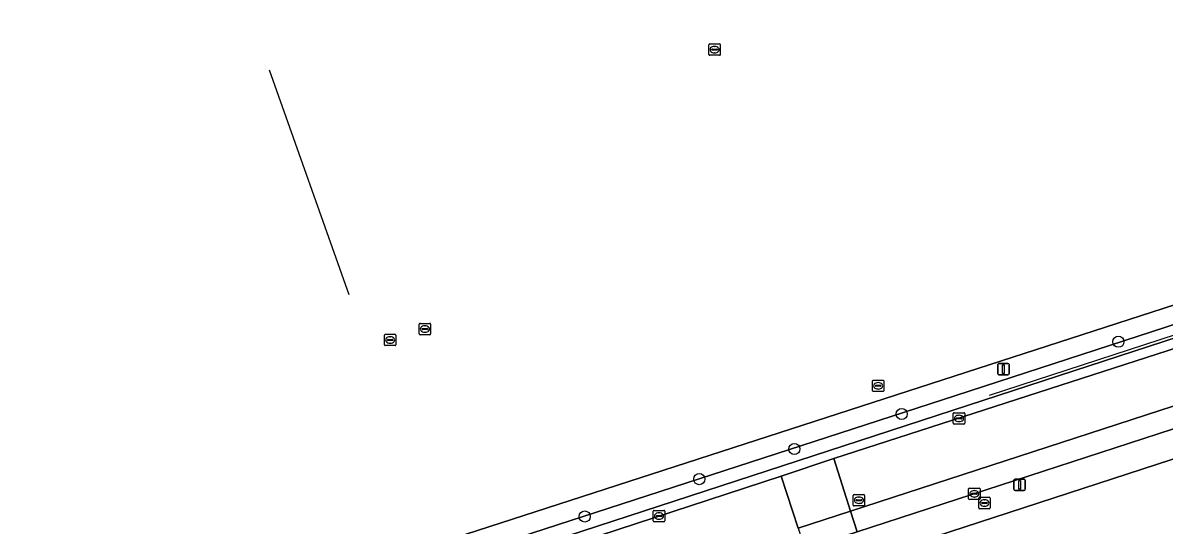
# Model space of a CAD drawing. Extents: x 158086 to 159499, y 382904 to 383981.
# Drawn here: x 159153 to 159252.9, y 382988.7 to 383032.6 of the extents above; entities that cross this region are included whole.
import ezdxf

# ---------------------------------------------------------------- set-up
doc = ezdxf.new("R2010")
doc.units = 0
for name, color, linetype in [('IMGEO_Boom', 7, 'Continuous'), ('IMGEO_Brandkraan', 7, 'Continuous'), ('IMGEO_Erf', 7, 'Continuous'), ('IMGEO_Groenvoorziening', 7, 'Continuous'), ('IMGEO_Haag', 7, 'Continuous'), ('IMGEO_Hek', 7, 'Continuous'), ('IMGEO_Kolk', 7, 'Continuous'), ('IMGEO_Lichtmast', 7, 'Continuous'), ('IMGEO_Parkeervlak_open', 7, 'Continuous'), ('IMGEO_Rijbaan_lokaal_open', 7, 'Continuous'), ('IMGEO_Rioolput', 7, 'Continuous'), ('IMGEO_Voetpad_open', 7, 'Continuous'), ('IMGEO_Waterleidingput', 7, 'Continuous')]:
    doc.layers.add(name, color=color, linetype=linetype)

msp = doc.modelspace()

# ---------------------------------------------------------------- linework, layer by layer
at = {"layer": 'IMGEO_Boom'}
for centre in [(159248.893, 383004.695), (159229.936, 382998.375), (159220.545, 382995.314), (159212.222, 382992.68), (159202.199, 382989.414)]:
    msp.add_circle(centre, 0.489, dxfattribs=at)
at = {"layer": 'IMGEO_Brandkraan'}
for p, q in [((159236.672, 382990.165), (159236.672, 382991.017)), ((159236.747, 382991.091), (159237.599, 382991.091)), ((159236.931, 382990.585), (159236.931, 382990.597)), ((159237.369, 382990.548), (159236.971, 382990.548)), ((159236.974, 382990.634), (159237.372, 382990.634)), ((159237.183, 382990.311), (159237.158, 382990.311)), ((159237.16, 382990.871), (159237.185, 382990.871)), ((159237.415, 382990.597), (159237.415, 382990.585)), ((159237.673, 382991.017), (159237.673, 382990.165)), ((159237.599, 382990.091), (159236.747, 382990.091))]:
    msp.add_line(p, q, dxfattribs=at)
for points in [[(159236.672, 382990.165), (159236.672, 382991.017)], [(159236.747, 382991.091), (159237.599, 382991.091)], [(159237.673, 382991.017), (159237.673, 382990.165)], [(159237.599, 382990.091), (159236.747, 382990.091)]]:
    msp.add_lwpolyline(points, dxfattribs=at)
for centre, radius, start, end in [((159236.749, 382991.015), 0.0765, 91.55205, 178.44795), ((159236.749, 382991.015), 0.0765, 91.55205, 178.44795), ((159236.971, 382990.594), 0.0403, 85.87752, 175.75265), ((159236.968, 382990.584), 0.0366, 178.93798, 274.71019), ((159237.372, 382990.591), 0.043, 264.86636, 352.45326), ((159237.376, 382990.596), 0.0386, 1.73085, 96.63898), ((159237.597, 382991.015), 0.0765, 1.55205, 88.44795), ((159237.597, 382991.015), 0.0765, 1.55205, 88.44795), ((159236.749, 382990.167), 0.0765, 181.55205, 268.44795), ((159236.749, 382990.167), 0.0765, 181.55205, 268.44795), ((159237.597, 382990.167), 0.0765, 271.55205, 358.44795), ((159237.597, 382990.167), 0.0765, 271.55205, 358.44795)]:
    msp.add_arc(centre, radius, start, end, dxfattribs=at)
for centre, major_axis, ratio, start_param, end_param in [((159237.159, 382990.591), (-0.387, 0.002), 0.722429, 4.712389, 7.853982), ((159237.184, 382990.591), (-0.39, 0.002), 0.717154, 1.570796, 4.712389)]:
    msp.add_ellipse(centre, major_axis=major_axis, ratio=ratio, start_param=start_param, end_param=end_param, dxfattribs=at)
at = {"layer": 'IMGEO_Erf'}
msp.add_lwpolyline([(159257.677, 382968.573), (159260.769, 382969.076), (159261.922, 382969.264), (159266.519, 382970.695), (159266.482, 382972.159), (159262.803, 382983.692), (159259.568, 382993.606), (159258.76, 382996.08), (159214.706, 382981.748), (159213.31, 382981.294), (159198.325, 382976.442), (159190.858, 382974.025), (159188.086, 382971.509), (159185.212, 382957.789), (159182.007, 382942.147), (159181.621, 382940.276), (159183.582, 382936.837), (159192.563, 382936.25), (159211.574, 382935.842), (159223.109, 382936.368), (159224.421, 382936.428)], dxfattribs=at)
at = {"layer": 'IMGEO_Groenvoorziening'}
for points in [[(159262.51, 383080.083), (159170.278, 383051.14), (159073.361, 383019.728), (159072.548, 383017.804), (159094.248, 382956.684), (159183.625, 382985.215), (159284.422, 383017.829)], [(159284.949, 383016.331), (159284.422, 383017.829), (159183.625, 382985.215), (159184.112, 382983.572), (159234.68, 383000)]]:
    msp.add_lwpolyline(points, close=True, dxfattribs=at)
msp.add_lwpolyline([(159284.949, 383016.331), (159234.68, 383000), (159184.112, 382983.572), (159184.451, 382982.428), (159238.374, 383000), (159388.686, 383048.983)], dxfattribs=at)
at = {"layer": 'IMGEO_Haag'}
msp.add_lwpolyline([(159284.949, 383016.331), (159234.68, 383000), (159184.112, 382983.572), (159184.451, 382982.428), (159238.374, 383000), (159388.686, 383048.983)], dxfattribs=at)
at = {"layer": 'IMGEO_Hek'}
for points in [[(159181.589, 383008.808), (159174.605, 383028.453)], [(159285.231, 383015.529), (159237.58, 383000)]]:
    msp.add_lwpolyline(points, dxfattribs=at)
at = {"layer": 'IMGEO_Kolk'}
for p, q in [((159234.448, 382997.563), (159234.448, 382998.415)), ((159234.523, 382998.489), (159235.375, 382998.489)), ((159234.936, 382998.269), (159234.961, 382998.269)), ((159235.449, 382998.415), (159235.449, 382997.563)), ((159235.375, 382997.489), (159234.523, 382997.489)), ((159234.707, 382997.983), (159234.707, 382997.995)), ((159235.145, 382997.946), (159234.747, 382997.946)), ((159234.75, 382998.032), (159235.148, 382998.032)), ((159234.959, 382997.709), (159234.934, 382997.709)), ((159235.191, 382997.995), (159235.191, 382997.983)), ((159235.787, 382990.972), (159235.787, 382991.824)), ((159235.862, 382991.898), (159236.714, 382991.898)), ((159236.046, 382991.392), (159236.046, 382991.404)), ((159236.484, 382991.355), (159236.086, 382991.355)), ((159236.089, 382991.441), (159236.487, 382991.441)), ((159236.275, 382991.678), (159236.3, 382991.678)), ((159236.53, 382991.404), (159236.53, 382991.392)), ((159236.788, 382991.824), (159236.788, 382990.972)), ((159236.714, 382990.898), (159235.862, 382990.898)), ((159236.298, 382991.118), (159236.273, 382991.118)), ((159208.196, 382989.025), (159208.196, 382989.877)), ((159208.271, 382989.951), (159209.123, 382989.951)), ((159208.455, 382989.445), (159208.455, 382989.457)), ((159208.893, 382989.408), (159208.495, 382989.408)), ((159208.498, 382989.494), (159208.896, 382989.494)), ((159208.684, 382989.731), (159208.709, 382989.731)), ((159208.939, 382989.457), (159208.939, 382989.445)), ((159209.197, 382989.877), (159209.197, 382989.025)), ((159209.123, 382988.951), (159208.271, 382988.951)), ((159208.707, 382989.171), (159208.682, 382989.171))]:
    msp.add_line(p, q, dxfattribs=at)
for points in [[(159234.448, 382997.563), (159234.448, 382998.415)], [(159234.523, 382998.489), (159235.375, 382998.489)], [(159235.449, 382998.415), (159235.449, 382997.563)], [(159235.375, 382997.489), (159234.523, 382997.489)], [(159235.787, 382990.972), (159235.787, 382991.824)], [(159235.862, 382991.898), (159236.714, 382991.898)], [(159236.788, 382991.824), (159236.788, 382990.972)], [(159236.714, 382990.898), (159235.862, 382990.898)], [(159208.196, 382989.025), (159208.196, 382989.877)], [(159208.271, 382989.951), (159209.123, 382989.951)], [(159209.197, 382989.877), (159209.197, 382989.025)], [(159209.123, 382988.951), (159208.271, 382988.951)]]:
    msp.add_lwpolyline(points, dxfattribs=at)
for centre, radius, start, end in [((159234.525, 382998.413), 0.0765, 91.55205, 178.44795), ((159234.525, 382998.413), 0.0765, 91.55205, 178.44795), ((159235.373, 382998.413), 0.0765, 1.55205, 88.44795), ((159235.373, 382998.413), 0.0765, 1.55205, 88.44795), ((159234.525, 382997.565), 0.0765, 181.55205, 268.44795), ((159234.525, 382997.565), 0.0765, 181.55205, 268.44795), ((159234.747, 382997.992), 0.0403, 85.87752, 175.75265), ((159234.744, 382997.982), 0.0366, 178.93798, 274.71019), ((159235.148, 382997.989), 0.043, 264.86636, 352.45326), ((159235.152, 382997.994), 0.0386, 1.73085, 96.63898), ((159235.373, 382997.565), 0.0765, 271.55205, 358.44795), ((159235.373, 382997.565), 0.0765, 271.55205, 358.44795), ((159235.864, 382991.822), 0.0765, 91.55205, 178.44795), ((159235.864, 382991.822), 0.0765, 91.55205, 178.44795), ((159236.086, 382991.401), 0.0403, 85.87752, 175.75265), ((159236.083, 382991.391), 0.0366, 178.93798, 274.71019), ((159236.487, 382991.398), 0.043, 264.86636, 352.45326), ((159236.491, 382991.403), 0.0386, 1.73085, 96.63898), ((159236.712, 382991.822), 0.0765, 1.55205, 88.44795), ((159236.712, 382991.822), 0.0765, 1.55205, 88.44795), ((159235.864, 382990.974), 0.0765, 181.55205, 268.44795), ((159235.864, 382990.974), 0.0765, 181.55205, 268.44795), ((159236.712, 382990.974), 0.0765, 271.55205, 358.44795), ((159236.712, 382990.974), 0.0765, 271.55205, 358.44795), ((159208.273, 382989.875), 0.0765, 91.55205, 178.44795), ((159208.273, 382989.875), 0.0765, 91.55205, 178.44795), ((159208.495, 382989.454), 0.0403, 85.87752, 175.75265), ((159208.492, 382989.444), 0.0366, 178.93798, 274.71019), ((159208.896, 382989.451), 0.043, 264.86636, 352.45326), ((159208.9, 382989.456), 0.0386, 1.73085, 96.63898), ((159209.121, 382989.875), 0.0765, 1.55205, 88.44795), ((159209.121, 382989.875), 0.0765, 1.55205, 88.44795), ((159208.273, 382989.027), 0.0765, 181.55205, 268.44795), ((159208.273, 382989.027), 0.0765, 181.55205, 268.44795), ((159209.121, 382989.027), 0.0765, 271.55205, 358.44795), ((159209.121, 382989.027), 0.0765, 271.55205, 358.44795)]:
    msp.add_arc(centre, radius, start, end, dxfattribs=at)
for centre, major_axis, ratio, start_param, end_param in [((159234.935, 382997.989), (-0.387, 0.002), 0.722429, 4.712389, 7.853982), ((159234.96, 382997.989), (-0.39, 0.002), 0.717154, 1.570796, 4.712389), ((159236.274, 382991.398), (-0.387, 0.002), 0.722429, 4.712389, 7.853982), ((159236.299, 382991.398), (-0.39, 0.002), 0.717154, 1.570796, 4.712389), ((159208.683, 382989.451), (-0.387, 0.002), 0.722429, 4.712389, 7.853982), ((159208.708, 382989.451), (-0.39, 0.002), 0.717154, 1.570796, 4.712389)]:
    msp.add_ellipse(centre, major_axis=major_axis, ratio=ratio, start_param=start_param, end_param=end_param, dxfattribs=at)
at = {"layer": 'IMGEO_Lichtmast'}
for p, q in [((159238.339, 383001.894), (159238.339, 383002.694)), ((159238.339, 383002.694), (159238.339, 383001.894)), ((159238.439, 383002.794), (159239.229, 383002.794)), ((159239.229, 383002.794), (159238.439, 383002.794)), ((159239.329, 383002.694), (159239.329, 383001.894)), ((159239.329, 383001.894), (159239.329, 383002.694)), ((159239.229, 383001.794), (159238.439, 383001.794)), ((159238.439, 383001.794), (159239.229, 383001.794)), ((159239.757, 382991.79), (159239.757, 382992.59)), ((159239.757, 382992.59), (159239.757, 382991.79)), ((159239.857, 382992.69), (159240.647, 382992.69)), ((159240.647, 382992.69), (159239.857, 382992.69)), ((159240.747, 382992.59), (159240.747, 382991.79)), ((159240.747, 382991.79), (159240.747, 382992.59)), ((159240.647, 382991.69), (159239.857, 382991.69)), ((159239.857, 382991.69), (159240.647, 382991.69))]:
    msp.add_line(p, q, dxfattribs=at)
for points in [[(159238.759, 383002.669), (159238.909, 383002.669), (159238.909, 383001.919), (159238.759, 383001.919), (159238.759, 383002.669)], [(159240.177, 382992.565), (159240.327, 382992.565), (159240.327, 382991.815), (159240.177, 382991.815), (159240.177, 382992.565)]]:
    msp.add_lwpolyline(points, dxfattribs=at)
for centre, start, end in [((159238.439, 383002.694), 90, 180), ((159238.439, 383002.694), 90, 180), ((159239.229, 383002.694), 0, 90), ((159239.229, 383002.694), 360, 90), ((159238.439, 383001.894), 180, 270), ((159238.439, 383001.894), 180, 270), ((159239.229, 383001.894), 270, 0), ((159239.229, 383001.894), 270, 0), ((159239.857, 382992.59), 90, 180), ((159239.857, 382992.59), 90, 180), ((159240.647, 382992.59), 0, 90), ((159240.647, 382992.59), 360, 90), ((159239.857, 382991.79), 180, 270), ((159239.857, 382991.79), 180, 270), ((159240.647, 382991.79), 270, 0), ((159240.647, 382991.79), 270, 0)]:
    msp.add_arc(centre, 0.1, start, end, dxfattribs=at)
at = {"layer": 'IMGEO_Parkeervlak_open'}
for points in [[(159254.892, 382997.454), (159258.466, 382998.621), (159258.488, 382998.554), (159266.666, 383001.213), (159266.046, 383003.074), (159225.467, 382989.886), (159226.05, 382988.067)], [(159220.872, 382988.389), (159221.463, 382986.578), (159226.05, 382988.067), (159225.467, 382989.886)]]:
    msp.add_lwpolyline(points, close=True, dxfattribs=at)
at = {"layer": 'IMGEO_Rijbaan_lokaal_open'}
for points in [[(159225.467, 382989.886), (159266.046, 383003.074), (159264.544, 383007.576), (159223.99, 382994.494)], [(159225.467, 382989.886), (159223.99, 382994.494), (159219.388, 382992.93), (159220.872, 382988.389)]]:
    msp.add_lwpolyline(points, close=True, dxfattribs=at)
for points in [[(159219.388, 382992.93), (159186.044, 382982.046)], [(159220.872, 382988.389), (159219.388, 382992.93)]]:
    msp.add_lwpolyline(points, dxfattribs=at)
at = {"layer": 'IMGEO_Rioolput'}
for p, q in [((159225.689, 382990.411), (159225.689, 382991.263)), ((159225.764, 382991.337), (159226.616, 382991.337)), ((159226.69, 382991.263), (159226.69, 382990.411)), ((159226.616, 382990.337), (159225.764, 382990.337)), ((159225.948, 382990.831), (159225.948, 382990.843)), ((159226.386, 382990.794), (159225.988, 382990.794)), ((159225.991, 382990.88), (159226.389, 382990.88)), ((159226.2, 382990.557), (159226.175, 382990.557)), ((159226.177, 382991.117), (159226.202, 382991.117)), ((159226.432, 382990.843), (159226.432, 382990.831))]:
    msp.add_line(p, q, dxfattribs=at)
for points in [[(159225.689, 382990.411), (159225.689, 382991.263)], [(159225.764, 382991.337), (159226.616, 382991.337)], [(159226.69, 382991.263), (159226.69, 382990.411)], [(159226.616, 382990.337), (159225.764, 382990.337)]]:
    msp.add_lwpolyline(points, dxfattribs=at)
for centre, radius, start, end in [((159225.766, 382991.261), 0.0765, 91.55205, 178.44795), ((159225.766, 382991.261), 0.0765, 91.55205, 178.44795), ((159226.614, 382991.261), 0.0765, 1.55205, 88.44795), ((159226.614, 382991.261), 0.0765, 1.55205, 88.44795), ((159225.766, 382990.413), 0.0765, 181.55205, 268.44795), ((159225.766, 382990.413), 0.0765, 181.55205, 268.44795), ((159225.988, 382990.84), 0.0403, 85.87752, 175.75265), ((159225.985, 382990.83), 0.0366, 178.93798, 274.71019), ((159226.389, 382990.837), 0.043, 264.86636, 352.45326), ((159226.393, 382990.842), 0.0386, 1.73085, 96.63898), ((159226.614, 382990.413), 0.0765, 271.55205, 358.44795), ((159226.614, 382990.413), 0.0765, 271.55205, 358.44795)]:
    msp.add_arc(centre, radius, start, end, dxfattribs=at)
for centre, major_axis, ratio, start_param, end_param in [((159226.176, 382990.837), (-0.387, 0.002), 0.722429, 4.712389, 7.853982), ((159226.201, 382990.837), (-0.39, 0.002), 0.717154, 1.570796, 4.712389)]:
    msp.add_ellipse(centre, major_axis=major_axis, ratio=ratio, start_param=start_param, end_param=end_param, dxfattribs=at)
at = {"layer": 'IMGEO_Voetpad_open'}
for points in [[(159388.686, 383048.983), (159238.374, 383000), (159184.451, 382982.428), (159167.065, 382976.763), (159165.938, 382970.978), (159172.213, 382969.774), (159171.839, 382967.86), (159172.143, 382967.796), (159172.623, 382968.032), (159172.869, 382967.988), (159177.026, 382967.241), (159177.897, 382967.084), (159177.989, 382967.543), (159178.326, 382968.994)], [(159186.044, 382982.046), (159219.388, 382992.93), (159223.99, 382994.494), (159264.544, 383007.576), (159269.156, 383009.09), (159314.249, 383023.78), (159318.834, 383025.268), (159357.609, 383037.846), (159362.19, 383039.334), (159388.987, 383048.048), (159392.011, 383049.031)], [(159342.52, 383025.873), (159321.028, 383018.886), (159316.424, 383017.39), (159303.854, 383013.303), (159303.991, 383012.876), (159300.359, 383011.705), (159300.225, 383012.124), (159299.088, 383011.754), (159271.253, 383002.704), (159266.666, 383001.213), (159258.488, 382998.554), (159258.621, 382998.146), (159255.047, 382996.979), (159254.892, 382997.454), (159226.05, 382988.067), (159221.463, 382986.578), (159193.837, 382977.61)], [(159183.684, 382971.137), (159190.858, 382974.025), (159198.325, 382976.442), (159213.31, 382981.294), (159214.706, 382981.748), (159258.76, 382996.08), (159260.097, 382996.515), (159260.119, 382996.447), (159301.039, 383009.71)]]:
    msp.add_lwpolyline(points, dxfattribs=at)
at = {"layer": 'IMGEO_Waterleidingput'}
for p, q in [((159213.063, 383029.812), (159213.063, 383030.664)), ((159213.138, 383030.738), (159213.99, 383030.738)), ((159213.322, 383030.232), (159213.322, 383030.244)), ((159213.365, 383030.281), (159213.763, 383030.281)), ((159213.551, 383030.518), (159213.576, 383030.518)), ((159213.806, 383030.244), (159213.806, 383030.232)), ((159214.064, 383030.664), (159214.064, 383029.812)), ((159213.99, 383029.738), (159213.138, 383029.738)), ((159213.76, 383030.195), (159213.362, 383030.195)), ((159213.574, 383029.958), (159213.549, 383029.958)), ((159187.79, 383006.304), (159188.642, 383006.304)), ((159184.674, 383004.426), (159184.674, 383005.278)), ((159184.749, 383005.352), (159185.601, 383005.352)), ((159185.675, 383005.278), (159185.675, 383004.426)), ((159187.715, 383005.378), (159187.715, 383006.23)), ((159188.642, 383005.304), (159187.79, 383005.304)), ((159187.974, 383005.798), (159187.974, 383005.81)), ((159188.412, 383005.761), (159188.014, 383005.761)), ((159188.017, 383005.847), (159188.415, 383005.847)), ((159188.226, 383005.524), (159188.201, 383005.524)), ((159188.203, 383006.084), (159188.228, 383006.084)), ((159188.458, 383005.81), (159188.458, 383005.798)), ((159188.716, 383006.23), (159188.716, 383005.378)), ((159185.601, 383004.352), (159184.749, 383004.352)), ((159184.933, 383004.846), (159184.933, 383004.858)), ((159185.371, 383004.809), (159184.973, 383004.809)), ((159184.976, 383004.895), (159185.374, 383004.895)), ((159185.185, 383004.572), (159185.16, 383004.572)), ((159185.162, 383005.132), (159185.187, 383005.132)), ((159185.417, 383004.858), (159185.417, 383004.846)), ((159227.373, 383000.416), (159227.373, 383001.268)), ((159227.448, 383001.342), (159228.3, 383001.342)), ((159228.374, 383001.268), (159228.374, 383000.416)), ((159228.3, 383000.342), (159227.448, 383000.342)), ((159227.632, 383000.836), (159227.632, 383000.848)), ((159228.07, 383000.799), (159227.672, 383000.799)), ((159227.675, 383000.885), (159228.073, 383000.885)), ((159227.884, 383000.562), (159227.859, 383000.562)), ((159227.861, 383001.122), (159227.886, 383001.122)), ((159228.116, 383000.848), (159228.116, 383000.836))]:
    msp.add_line(p, q, dxfattribs=at)
for points in [[(159213.063, 383029.812), (159213.063, 383030.664)], [(159213.138, 383030.738), (159213.99, 383030.738)], [(159214.064, 383030.664), (159214.064, 383029.812)], [(159213.99, 383029.738), (159213.138, 383029.738)], [(159187.79, 383006.304), (159188.642, 383006.304)], [(159184.674, 383004.426), (159184.674, 383005.278)], [(159184.749, 383005.352), (159185.601, 383005.352)], [(159185.675, 383005.278), (159185.675, 383004.426)], [(159187.715, 383005.378), (159187.715, 383006.23)], [(159188.642, 383005.304), (159187.79, 383005.304)], [(159188.716, 383006.23), (159188.716, 383005.378)], [(159185.601, 383004.352), (159184.749, 383004.352)], [(159227.373, 383000.416), (159227.373, 383001.268)], [(159227.448, 383001.342), (159228.3, 383001.342)], [(159228.374, 383001.268), (159228.374, 383000.416)], [(159228.3, 383000.342), (159227.448, 383000.342)]]:
    msp.add_lwpolyline(points, dxfattribs=at)
for centre, radius, start, end in [((159213.14, 383030.662), 0.0765, 91.55205, 178.44795), ((159213.14, 383030.662), 0.0765, 91.55205, 178.44795), ((159213.362, 383030.241), 0.0403, 85.87752, 175.75265), ((159213.359, 383030.231), 0.0366, 178.93798, 274.71019), ((159213.763, 383030.238), 0.043, 264.86636, 352.45326), ((159213.767, 383030.243), 0.0386, 1.73085, 96.63898), ((159213.988, 383030.662), 0.0765, 1.55205, 88.44795), ((159213.988, 383030.662), 0.0765, 1.55205, 88.44795), ((159213.14, 383029.814), 0.0765, 181.55205, 268.44795), ((159213.14, 383029.814), 0.0765, 181.55205, 268.44795), ((159213.988, 383029.814), 0.0765, 271.55205, 358.44795), ((159213.988, 383029.814), 0.0765, 271.55205, 358.44795), ((159187.792, 383006.228), 0.0765, 91.55205, 178.44795), ((159187.792, 383006.228), 0.0765, 91.55205, 178.44795), ((159188.64, 383006.228), 0.0765, 1.55205, 88.44795), ((159188.64, 383006.228), 0.0765, 1.55205, 88.44795), ((159184.751, 383005.276), 0.0765, 91.55205, 178.44795), ((159184.751, 383005.276), 0.0765, 91.55205, 178.44795), ((159185.599, 383005.276), 0.0765, 1.55205, 88.44795), ((159185.599, 383005.276), 0.0765, 1.55205, 88.44795), ((159187.792, 383005.38), 0.0765, 181.55205, 268.44795), ((159187.792, 383005.38), 0.0765, 181.55205, 268.44795), ((159188.014, 383005.807), 0.0403, 85.87752, 175.75265), ((159188.011, 383005.797), 0.0366, 178.93798, 274.71019), ((159188.415, 383005.804), 0.043, 264.86636, 352.45326), ((159188.419, 383005.809), 0.0386, 1.73085, 96.63898), ((159188.64, 383005.38), 0.0765, 271.55205, 358.44795), ((159188.64, 383005.38), 0.0765, 271.55205, 358.44795), ((159184.751, 383004.428), 0.0765, 181.55205, 268.44795), ((159184.751, 383004.428), 0.0765, 181.55205, 268.44795), ((159184.973, 383004.855), 0.0403, 85.87752, 175.75265), ((159184.97, 383004.845), 0.0366, 178.93798, 274.71019), ((159185.374, 383004.852), 0.043, 264.86636, 352.45326), ((159185.378, 383004.857), 0.0386, 1.73085, 96.63898), ((159185.599, 383004.428), 0.0765, 271.55205, 358.44795), ((159185.599, 383004.428), 0.0765, 271.55205, 358.44795), ((159227.45, 383001.266), 0.0765, 91.55205, 178.44795), ((159227.45, 383001.266), 0.0765, 91.55205, 178.44795), ((159228.298, 383001.266), 0.0765, 1.55205, 88.44795), ((159228.298, 383001.266), 0.0765, 1.55205, 88.44795), ((159227.45, 383000.418), 0.0765, 181.55205, 268.44795), ((159227.45, 383000.418), 0.0765, 181.55205, 268.44795), ((159227.672, 383000.845), 0.0403, 85.87752, 175.75265), ((159227.669, 383000.835), 0.0366, 178.93798, 274.71019), ((159228.073, 383000.842), 0.043, 264.86636, 352.45326), ((159228.077, 383000.847), 0.0386, 1.73085, 96.63898), ((159228.298, 383000.418), 0.0765, 271.55205, 358.44795), ((159228.298, 383000.418), 0.0765, 271.55205, 358.44795)]:
    msp.add_arc(centre, radius, start, end, dxfattribs=at)
for centre, major_axis, ratio, start_param, end_param in [((159213.55, 383030.238), (-0.387, 0.002), 0.722429, 4.712389, 7.853982), ((159213.575, 383030.238), (-0.39, 0.002), 0.717154, 1.570796, 4.712389), ((159188.202, 383005.804), (-0.387, 0.002), 0.722429, 4.712389, 7.853982), ((159188.227, 383005.804), (-0.39, 0.002), 0.717154, 1.570796, 4.712389), ((159185.161, 383004.852), (-0.387, 0.002), 0.722429, 4.712389, 7.853982), ((159185.186, 383004.852), (-0.39, 0.002), 0.717154, 1.570796, 4.712389), ((159227.86, 383000.842), (-0.387, 0.002), 0.722429, 4.712389, 7.853982), ((159227.885, 383000.842), (-0.39, 0.002), 0.717154, 1.570796, 4.712389)]:
    msp.add_ellipse(centre, major_axis=major_axis, ratio=ratio, start_param=start_param, end_param=end_param, dxfattribs=at)

doc.saveas('drawing.dxf')
